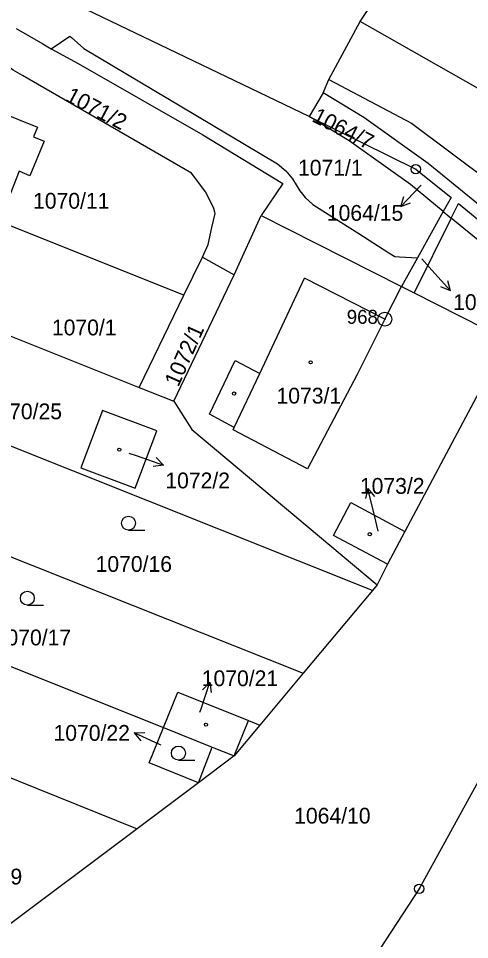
# Model space of a CAD drawing. Extents: x -733394 to -722299, y -1082822 to -1075049.
# Drawn here: x -727547.8 to -727499.2, y -1079475.4 to -1079376.3 of the extents above; entities that cross this region are included whole.
import ezdxf

# ---------------------------------------------------------------- set-up
doc = ezdxf.new("R2010")
doc.units = 0
for name, color, linetype in [('Hranice parcel', 7, 'Continuous'), ('Parcelní čísla', 7, 'Continuous'), ('Pop  PČ popisy', 7, 'Continuous'), ('Vnitřní kresba', 7, 'Continuous'), ('Značky bodu BP', 7, 'Continuous'), ('Značky budov', 7, 'Continuous'), ('Značky kultur', 7, 'Continuous')]:
    doc.layers.add(name, color=color, linetype=linetype)

msp = doc.modelspace()

# ---------------------------------------------------------------- linework, layer by layer
at = {"layer": 'Hranice parcel'}
for p, q in [((-727516.5, -1079386.86), (-727544.66, -1079373.33)), ((-727514.99, -1079384.32), (-727516.5, -1079386.86)), ((-727502.08, -1079397.09), (-727504.84, -1079402.08)), ((-727502.08, -1079397.09), (-727501.22, -1079397.8)), ((-727501.22, -1079397.8), (-727505.2, -1079405.84)), ((-727482.98, -1079412.8), (-727501.22, -1079397.8)), ((-727529.97, -1079406.09), (-727549.85, -1079398.16)), ((-727529.97, -1079406.09), (-727527.97, -1079402.02)), ((-727527.97, -1079402.02), (-727524.57, -1079403.92)), ((-727504.84, -1079402.08), (-727506.55, -1079405.16)), ((-727531.05, -1079417.51), (-727524.57, -1079403.92)), ((-727506.55, -1079405.16), (-727505.2, -1079405.84)), ((-727534.77, -1079416.03), (-727529.97, -1079406.09)), ((-727534.77, -1079416.03), (-727531.05, -1079417.51)), ((-727509.68, -1079437.87), (-727558.13, -1079418.56)), ((-727563.05, -1079428.49), (-727517.13, -1079446.78)), ((-727506.19, -1079431.52), (-727508.07, -1079435.04)), ((-727508.07, -1079435.04), (-727509.17, -1079437.25)), ((-727509.17, -1079437.25), (-727509.68, -1079437.87)), ((-727567.01, -1079438.68), (-727532.17, -1079452.62)), ((-727509.68, -1079437.87), (-727517.13, -1079446.78)), ((-727517.13, -1079446.78), (-727521.79, -1079452.36)), ((-727564.64, -1079451.57), (-727535.01, -1079463.51)), ((-727521.79, -1079452.36), (-727524.55, -1079455.67)), ((-727524.55, -1079455.67), (-727528.41, -1079458.57)), ((-727528.41, -1079458.57), (-727535.01, -1079463.51)), ((-727535.01, -1079463.51), (-727553, -1079476.99))]:
    msp.add_line(p, q, dxfattribs=at)
for points in [[(-727511.02, -1079376.64), (-727510.37, -1079375.67), (-727506.92, -1079370.95)], [(-727514.99, -1079384.32), (-727514.39, -1079382.87), (-727511.02, -1079376.64)], [(-727419.83, -1079445.52), (-727422.52, -1079444.67), (-727431.33, -1079437.41), (-727440.71, -1079424.52), (-727449.74, -1079422.19), (-727459.19, -1079414.41), (-727460.45, -1079412.47), (-727475.11, -1079400.76), (-727476.46, -1079400.24), (-727483.64, -1079394.64), (-727492.22, -1079388.31), (-727498.02, -1079384.02), (-727498.32, -1079383.85), (-727511.02, -1079376.64)], [(-727548.02, -1079377.39), (-727545.13, -1079379.06), (-727544.26, -1079379.57), (-727542.25, -1079378.23), (-727542.05, -1079378.36), (-727540.72, -1079379.56), (-727528.69, -1079386.73), (-727519.91, -1079391.97), (-727518.99, -1079392.71), (-727518.28, -1079393.56), (-727517.49, -1079394.88), (-727516.94, -1079395.57), (-727516.1, -1079396.33), (-727515.04, -1079397.01), (-727511.15, -1079399.46), (-727507.92, -1079401.55), (-727507.29, -1079401.93), (-727506.79, -1079401.96), (-727504.84, -1079402.08)], [(-727527.97, -1079402.02), (-727527.37, -1079400.65), (-727526.97, -1079398.83), (-727526.62, -1079397.29), (-727526.63, -1079397.16), (-727526.74, -1079396.77), (-727527.6, -1079395), (-727529.16, -1079392.98), (-727547.34, -1079382.44), (-727548.32, -1079381.87), (-727548.79, -1079381.54), (-727552.94, -1079379.15), (-727553.85, -1079378.73), (-727554.93, -1079378.62), (-727556.14, -1079378.93)], [(-727560.04, -1079394.1), (-727555.99, -1079383.89), (-727545.72, -1079388), (-727546.16, -1079389.04), (-727545, -1079389.52), (-727546.53, -1079393.24), (-727547.69, -1079392.75), (-727549.85, -1079398.16)], [(-727482.41, -1079409.29), (-727503.69, -1079391.94), (-727510.6, -1079386.96), (-727514.99, -1079384.32)], [(-727502.08, -1079397.09), (-727505.59, -1079394.2), (-727512.18, -1079389.5), (-727516.5, -1079386.86)], [(-727516.5, -1079386.86), (-727505.03, -1079392.54), (-727501.24, -1079395.58), (-727502.08, -1079397.09)], [(-727501.22, -1079397.8), (-727500.44, -1079396.24), (-727499.24, -1079397.19), (-727481.59, -1079411.83)], [(-727524.57, -1079403.92), (-727521.65, -1079397.52), (-727518.84, -1079398.94), (-727506.55, -1079405.16)], [(-727505.2, -1079405.84), (-727495.22, -1079410.9), (-727506.19, -1079431.52)], [(-727554, -1079408.35), (-727551.33, -1079409.42), (-727534.77, -1079416.03)], [(-727482.98, -1079412.8), (-727481.58, -1079420.12), (-727481.81, -1079424.19), (-727487.8, -1079439.32), (-727504.66, -1079469.97), (-727517.24, -1079489.23), (-727521.73, -1079495.33), (-727525.41, -1079495.74), (-727529.37, -1079494.37)], [(-727531.05, -1079417.51), (-727529.12, -1079420.55), (-727509.17, -1079437.25)], [(-727532.89, -1079420.71), (-727538.71, -1079418.51), (-727541.05, -1079424.66), (-727535.23, -1079426.87), (-727532.89, -1079420.71)], [(-727508.07, -1079435.04), (-727513.88, -1079431.94), (-727512, -1079428.42), (-727506.19, -1079431.52)], [(-727532.17, -1079452.62), (-727530.64, -1079448.81), (-727523.03, -1079451.86), (-727521.79, -1079452.36)], [(-727528.41, -1079458.57), (-727533.69, -1079456.43), (-727532.17, -1079452.62)], [(-727532.17, -1079452.62), (-727526.92, -1079454.72), (-727524.55, -1079455.67)]]:
    msp.add_lwpolyline(points, dxfattribs=at)
at = {"layer": 'Pop  PČ popisy'}
for p, q in [((-727504.56, -1079394.38), (-727506.645, -1079396.539)), ((-727504.45, -1079394.27), (-727504.56, -1079394.38)), ((-727506.645, -1079396.539), (-727506.309, -1079395.47)), ((-727506.645, -1079396.539), (-727505.589, -1079396.166)), ((-727504.39, -1079402.17), (-727503.3, -1079403.39)), ((-727503.3, -1079403.39), (-727501.292, -1079405.62)), ((-727501.292, -1079405.62), (-727501.59, -1079404.541)), ((-727501.292, -1079405.62), (-727502.334, -1079405.211)), ((-727535.89, -1079423.1), (-727535, -1079423.4)), ((-727535, -1079423.4), (-727532.163, -1079424.377)), ((-727532.163, -1079424.377), (-727532.946, -1079423.578)), ((-727532.163, -1079424.377), (-727533.272, -1079424.524)), ((-727510.196, -1079426.898), (-727510.44, -1079427.991)), ((-727509.47, -1079429.81), (-727510.196, -1079426.898)), ((-727510.196, -1079426.898), (-727509.468, -1079427.749)), ((-727509.06, -1079431.5), (-727509.47, -1079429.81)), ((-727528.12, -1079450.61), (-727527.193, -1079447.756)), ((-727527.193, -1079447.756), (-727527.978, -1079448.554)), ((-727527.193, -1079447.756), (-727527.026, -1079448.863)), ((-727528.24, -1079450.98), (-727528.12, -1079450.61)), ((-727535.31, -1079453.182), (-727534.191, -1079453.151)), ((-727532.59, -1079454.45), (-727535.31, -1079453.182)), ((-727535.31, -1079453.182), (-727534.614, -1079454.059)), ((-727532.42, -1079454.53), (-727532.59, -1079454.45))]:
    msp.add_line(p, q, dxfattribs=at)
at = {"layer": 'Vnitřní kresba'}
for p, q in [((-727544.26, -1079379.57), (-727541.34, -1079381.18)), ((-727541.34, -1079381.18), (-727527.93, -1079388.83)), ((-727514.39, -1079382.87), (-727505.5, -1079387.59)), ((-727505.5, -1079387.59), (-727484.37, -1079403.37)), ((-727527.93, -1079388.83), (-727519.33, -1079394.08)), ((-727519.33, -1079394.08), (-727521.65, -1079397.52)), ((-727521, -1079412.83), (-727517.01, -1079404.26)), ((-727508.35, -1079408.68), (-727517.01, -1079404.26)), ((-727508.35, -1079408.68), (-727506.55, -1079405.16)), ((-727508.35, -1079408.68), (-727511.34, -1079414.65)), ((-727521.79, -1079414.53), (-727521, -1079412.83)), ((-727527.23, -1079418.9), (-727524.47, -1079413.12)), ((-727524.47, -1079413.12), (-727521.79, -1079414.53)), ((-727524.56, -1079420.32), (-727521.79, -1079414.53)), ((-727511.34, -1079414.65), (-727516.68, -1079424.78)), ((-727524.56, -1079420.32), (-727527.23, -1079418.9)), ((-727524.69, -1079420.59), (-727524.56, -1079420.32)), ((-727516.68, -1079424.78), (-727524.69, -1079420.59)), ((-727524.55, -1079455.67), (-727523.03, -1079451.86)), ((-727528.41, -1079458.57), (-727526.92, -1079454.72))]:
    msp.add_line(p, q, dxfattribs=at)
at = {"layer": 'Značky bodu BP'}
for centre, radius in [((-727505.03, -1079392.54), 0.5), ((-727505.03, -1079392.54), 0.0303), ((-727508.35, -1079408.68), 0.75), ((-727508.35, -1079408.68), 0.03), ((-727504.66, -1079469.97), 0.5), ((-727504.66, -1079469.97), 0.0303)]:
    msp.add_circle(centre, radius, dxfattribs=at)
at = {"layer": 'Značky budov'}
for centre in [(-727516.337, -1079413.319), (-727524.567, -1079416.689), (-727536.917, -1079422.719), (-727509.977, -1079431.819), (-727527.597, -1079452.309)]:
    msp.add_circle(centre, 0.175, dxfattribs=at)
at = {"layer": 'Značky kultur'}
for p, q in [((-727535.923, -1079431.38), (-727534.173, -1079431.38)), ((-727546.813, -1079439.45), (-727545.063, -1079439.45)), ((-727530.563, -1079456.12), (-727528.813, -1079456.12))]:
    msp.add_line(p, q, dxfattribs=at)
for centre in [(-727535.923, -1079430.63), (-727546.813, -1079438.7), (-727530.563, -1079455.37)]:
    msp.add_circle(centre, 0.75, dxfattribs=at)

# ---------------------------------------------------------------- texts
at = {"layer": 'Parcelní čísla'}
for s, rotation, p in [('1071/2', 332, (-727542.829, -1079385.12)), ('1064/7', 333, (-727516.305, -1079387.347)), ('1072/1', 66, (-727530.573, -1079416.055))]:
    msp.add_text(s, height=1.7, rotation=rotation, dxfattribs=at).set_placement(p)
for s, p in [('1071/1', (-727517.7, -1079393.23)), ('1070/11', (-727546.2, -1079396.79)), ('1064/15', (-727514.596, -1079398.093)), ('1064/12', (-727501.01, -1079407.693)), ('1070/1', (-727544.17, -1079410.42)), ('1073/1', (-727520.01, -1079417.76)), ('1070/25', (-727551.3, -1079419.45)), ('1072/2', (-727531.97, -1079426.883)), ('1073/2', (-727511.041, -1079427.47)), ('1070/16', (-727539.47, -1079435.87)), ('1070/17', (-727550.32, -1079443.78)), ('1070/21', (-727528.05, -1079448.17)), ('1070/22', (-727543.996, -1079454.05)), ('1064/10', (-727518.11, -1079462.96)), ('1070/19', (-727555.58, -1079469.51))]:
    msp.add_text(s, height=1.7, dxfattribs=at).set_placement(p)
at = {"layer": 'Značky bodu BP'}
msp.add_text('968', height=1.5, dxfattribs=at).set_placement((-727512.453, -1079409.18))

doc.saveas('drawing.dxf')
